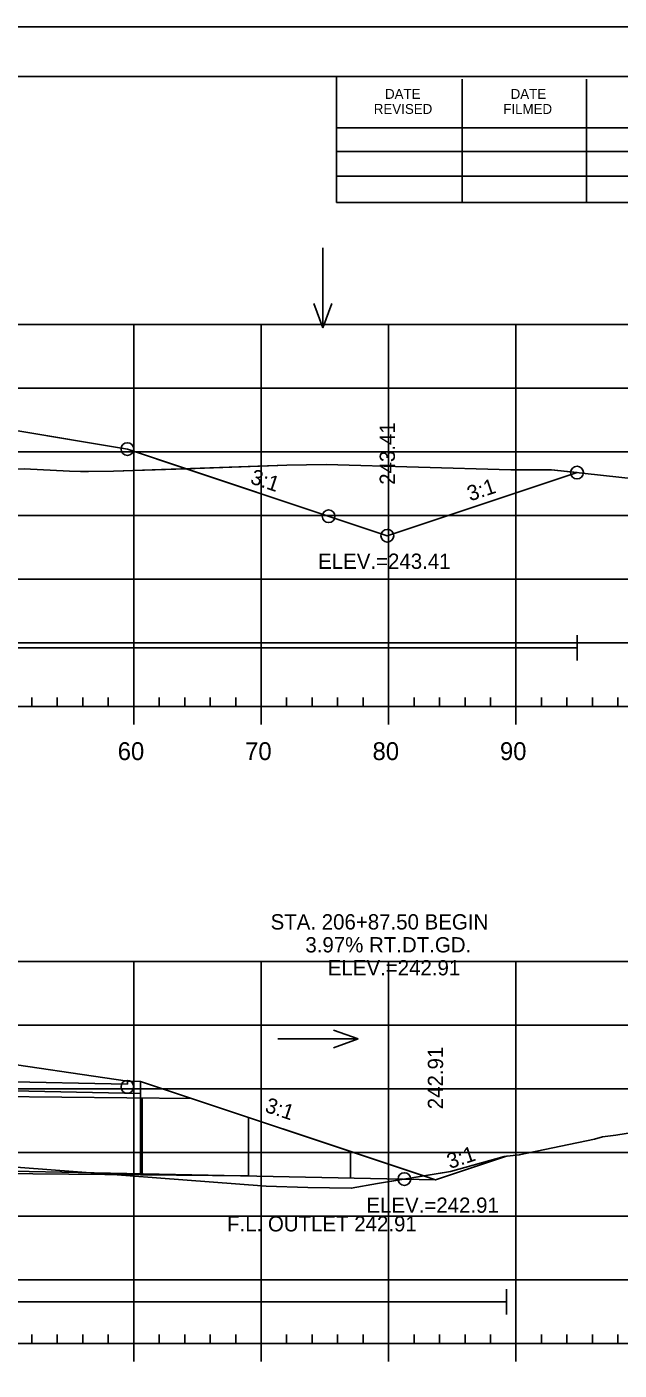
# Model space of a CAD drawing. Extents: x 1365647 to 1367999, y 387113 to 400173.
# Drawn here: x 1365945.7 to 1365992.2, y 390254 to 390359.5 of the extents above; entities that cross this region are included whole.
import ezdxf

# ---------------------------------------------------------------- set-up
doc = ezdxf.new("R2010")
doc.units = 0
for name, color, linetype in [('R_Axis', 7, 'Continuous'), ('R_Axis Annot', 7, 'Continuous'), ('R_Border', 7, 'Continuous'), ('R_Border Notes', 7, 'Continuous'), ('R_Contours', 7, 'Continuous'), ('R_Exist Surface', 7, 'Continuous'), ('R_Fin Surface', 7, 'Continuous'), ('R_Fin Surface Annot', 7, 'Continuous'), ('R_Grid', 7, 'Continuous'), ('R_No Plot', 7, 'Continuous'), ('R_Proposed Const Limits', 7, 'Continuous'), ('R_Water', 7, 'Continuous'), ('R_Water Annot', 7, 'Continuous')]:
    doc.layers.add(name, color=color, linetype=linetype)

msp = doc.modelspace()

# ---------------------------------------------------------------- linework, layer by layer
at = {"layer": 'R_Axis'}
for p, q in [((1365749.09, 390306.11), (1366039.09, 390306.11)), ((1365946.09, 390306.11), (1365946.09, 390306.81)), ((1365948.09, 390306.11), (1365948.09, 390306.81)), ((1365950.09, 390306.11), (1365950.09, 390306.81)), ((1365952.09, 390306.11), (1365952.09, 390306.81)), ((1365954.09, 390304.71), (1365954.09, 390306.11)), ((1365956.09, 390306.11), (1365956.09, 390306.81)), ((1365958.09, 390306.11), (1365958.09, 390306.81)), ((1365960.09, 390306.11), (1365960.09, 390306.81)), ((1365962.09, 390306.11), (1365962.09, 390306.81)), ((1365964.09, 390304.71), (1365964.09, 390306.11)), ((1365966.09, 390306.11), (1365966.09, 390306.81)), ((1365968.09, 390306.11), (1365968.09, 390306.81)), ((1365970.09, 390306.11), (1365970.09, 390306.81)), ((1365972.09, 390306.11), (1365972.09, 390306.81)), ((1365974.09, 390304.71), (1365974.09, 390306.11)), ((1365976.09, 390306.11), (1365976.09, 390306.81)), ((1365978.09, 390306.11), (1365978.09, 390306.81)), ((1365980.09, 390306.11), (1365980.09, 390306.81)), ((1365982.09, 390306.11), (1365982.09, 390306.81)), ((1365984.09, 390304.71), (1365984.09, 390306.11)), ((1365986.09, 390306.11), (1365986.09, 390306.81)), ((1365988.09, 390306.11), (1365988.09, 390306.81)), ((1365990.09, 390306.11), (1365990.09, 390306.81)), ((1365992.09, 390306.11), (1365992.09, 390306.81)), ((1365946.09, 390256.11), (1365946.09, 390256.81)), ((1365948.09, 390256.11), (1365948.09, 390256.81)), ((1365950.09, 390256.11), (1365950.09, 390256.81)), ((1365952.09, 390256.11), (1365952.09, 390256.81)), ((1365956.09, 390256.11), (1365956.09, 390256.81)), ((1365958.09, 390256.11), (1365958.09, 390256.81)), ((1365960.09, 390256.11), (1365960.09, 390256.81)), ((1365962.09, 390256.11), (1365962.09, 390256.81)), ((1365966.09, 390256.11), (1365966.09, 390256.81)), ((1365968.09, 390256.11), (1365968.09, 390256.81)), ((1365970.09, 390256.11), (1365970.09, 390256.81)), ((1365972.09, 390256.11), (1365972.09, 390256.81)), ((1365976.09, 390256.11), (1365976.09, 390256.81)), ((1365978.09, 390256.11), (1365978.09, 390256.81)), ((1365980.09, 390256.11), (1365980.09, 390256.81)), ((1365982.09, 390256.11), (1365982.09, 390256.81)), ((1365986.09, 390256.11), (1365986.09, 390256.81)), ((1365988.09, 390256.11), (1365988.09, 390256.81)), ((1365990.09, 390256.11), (1365990.09, 390256.81)), ((1365992.09, 390256.11), (1365992.09, 390256.81)), ((1365749.09, 390256.11), (1366039.09, 390256.11)), ((1365954.09, 390254.71), (1365954.09, 390256.11)), ((1365964.09, 390254.71), (1365964.09, 390256.11)), ((1365974.09, 390254.71), (1365974.09, 390256.11)), ((1365984.09, 390254.71), (1365984.09, 390256.11))]:
    msp.add_line(p, q, dxfattribs=at)
at = {"layer": 'R_Border'}
for p, q in [((1365736.09, 390355.57), (1366052.27, 390355.57)), ((1365970.01, 390345.69), (1365970.01, 390355.57)), ((1365979.87, 390345.69), (1365979.87, 390355.37)), ((1365989.63, 390345.69), (1365989.63, 390355.37)), ((1365970.01, 390351.55), (1366009.17, 390351.55)), ((1365970.01, 390349.69), (1366009.17, 390349.69)), ((1365970.01, 390345.69), (1365970.01, 390347.75)), ((1365970.01, 390347.75), (1366009.17, 390347.75)), ((1366052.27, 390345.69), (1365970.01, 390345.69))]:
    msp.add_line(p, q, dxfattribs=at)
at = {"layer": 'R_Contours'}
for p, q in [((1365958.19, 390324.78), (1365973.99, 390319.52)), ((1365973.99, 390319.52), (1365988.88, 390324.48)), ((1365977.78, 390268.97), (1365983.34, 390270.82)), ((1365976.86, 390269.27), (1365977.78, 390268.97))]:
    msp.add_line(p, q, dxfattribs=at)
for points in [[(1365914.67, 390328.98), (1365916.16, 390328.36), (1365917.51, 390327.7), (1365919.44, 390327.36), (1365926.24, 390325.77), (1365927.09, 390325.48), (1365931.27, 390324.74), (1365932.19, 390324.41), (1365933.15, 390323.85), (1365936.03, 390324.42), (1365936.12, 390324.42), (1365937.37, 390324.48), (1365941.37, 390324.66), (1365941.71, 390324.67), (1365942.84, 390324.68), (1365945.49, 390324.77), (1365949.05, 390324.6), (1365949.91, 390324.56), (1365950.54, 390324.55), (1365952.51, 390324.59), (1365958.19, 390324.78), (1365953.59, 390326.32), (1365940.72, 390328.46), (1365925.59, 390328.77)], [(1365958.19, 390324.78), (1365966.11, 390325.05), (1365969.18, 390325.1), (1365983.68, 390324.7), (1365986.87, 390324.7), (1365988.88, 390324.48), (1365973.99, 390319.52)], [(1365916.59, 390278.89), (1365917.74, 390273.8), (1365918.17, 390270.18), (1365918.93, 390270.11), (1365923.02, 390270.12), (1365941.91, 390270.07), (1365945.21, 390269.93), (1365964.47, 390268.47), (1365967.76, 390268.35), (1365971.16, 390268.3), (1365973.23, 390268.67), (1365976.86, 390269.27), (1365954.61, 390276.69), (1365953.6, 390276.71), (1365942.2, 390278.38), (1365925.59, 390278.71)], [(1365976.86, 390269.27), (1365978.96, 390269.62), (1365983.16, 390270.8), (1365983.34, 390270.82), (1365977.78, 390268.97)]]:
    msp.add_lwpolyline(points, close=True, dxfattribs=at)
for points in [[(1365988.88, 390324.48), (1365986.87, 390324.7), (1365983.68, 390324.7), (1365969.18, 390325.1), (1365966.11, 390325.05), (1365958.19, 390324.78)], [(1365983.34, 390270.82), (1365983.16, 390270.8), (1365978.96, 390269.62), (1365976.86, 390269.27)]]:
    msp.add_lwpolyline(points, dxfattribs=at)
at = {"layer": 'R_Exist Surface'}
for points in [[(1365945.49, 390324.77), (1365949.05, 390324.6), (1365949.91, 390324.56), (1365950.54, 390324.55), (1365952.51, 390324.59), (1365966.11, 390325.05), (1365969.18, 390325.1), (1365983.68, 390324.7), (1365986.87, 390324.7), (1366001.3, 390323.13), (1366002.39, 390323.03), (1366004.69, 390322.86), (1366006.51, 390322.76), (1366007.75, 390322.7), (1366009.69, 390322.62), (1366010.61, 390322.5), (1366011.61, 390322.38), (1366013.97, 390322.23), (1366020.11, 390321.71), (1366026.24, 390321.27), (1366036.45, 390320.95), (1366039.09, 390320.96)], [(1365945.21, 390269.93), (1365964.47, 390268.47), (1365967.76, 390268.35), (1365971.16, 390268.3), (1365973.23, 390268.67), (1365978.96, 390269.62), (1365983.16, 390270.8), (1365984.35, 390270.92), (1365990.26, 390272.16), (1365990.87, 390272.33), (1365991.93, 390272.46), (1365999.91, 390273.74), (1366005.98, 390274.35), (1366006.92, 390274.48), (1366007.67, 390274.57), (1366008.06, 390274.6), (1366008.68, 390274.66), (1366009.73, 390274.71), (1366019.13, 390274.98), (1366020.11, 390274.96), (1366039.09, 390275.02)]]:
    msp.add_lwpolyline(points, dxfattribs=at)
at = {"layer": 'R_Fin Surface'}
for points in [[(1365805.56, 390325.26), (1365818.49, 390320.95), (1365834.59, 390326.32), (1365847.47, 390328.46), (1365856.59, 390329.98), (1365862.59, 390330.22), (1365864.59, 390330.26), (1365894.09, 390330.85), (1365923.59, 390330.26), (1365925.59, 390330.22), (1365931.59, 390329.98), (1365940.72, 390328.46), (1365953.59, 390326.32), (1365973.99, 390319.52), (1365988.88, 390324.48)], [(1365831.35, 390325.24), (1365834.59, 390326.32), (1365852.3, 390329.27), (1365856.59, 390329.98), (1365862.59, 390330.22), (1365864.59, 390330.26), (1365894.09, 390330.85), (1365923.59, 390330.26), (1365925.59, 390330.22), (1365931.59, 390329.98), (1365935.89, 390329.27), (1365953.59, 390326.32), (1365958.19, 390324.78)], [(1365799.71, 390274.84), (1365812.19, 390270.68), (1365833.57, 390277.81), (1365834.57, 390277.8), (1365839.1, 390278.24), (1365856.59, 390279.93), (1365862.59, 390280.17), (1365864.59, 390280.21), (1365894.09, 390280.8), (1365923.59, 390280.21), (1365925.59, 390280.17), (1365931.59, 390279.93), (1365942.2, 390278.38), (1365953.6, 390276.71), (1365954.61, 390276.69), (1365977.78, 390268.97), (1365983.34, 390270.82)]]:
    msp.add_lwpolyline(points, dxfattribs=at)
at = {"layer": 'R_Grid'}
for p, q in [((1365749.09, 390336.11), (1366039.09, 390336.11)), ((1365954.09, 390306.11), (1365954.09, 390336.11)), ((1365964.09, 390306.11), (1365964.09, 390336.11)), ((1365974.09, 390306.11), (1365974.09, 390336.11)), ((1365984.09, 390306.11), (1365984.09, 390336.11)), ((1365749.09, 390331.11), (1366039.09, 390331.11)), ((1365749.09, 390326.11), (1366039.09, 390326.11)), ((1365749.09, 390321.11), (1366039.09, 390321.11)), ((1365749.09, 390316.11), (1366039.09, 390316.11)), ((1365749.09, 390311.11), (1366039.09, 390311.11)), ((1365749.09, 390306.11), (1366039.09, 390306.11)), ((1365749.09, 390286.11), (1366039.09, 390286.11)), ((1365954.09, 390256.11), (1365954.09, 390286.11)), ((1365964.09, 390256.11), (1365964.09, 390286.11)), ((1365974.09, 390256.11), (1365974.09, 390286.11)), ((1365984.09, 390256.11), (1365984.09, 390286.11)), ((1365749.09, 390281.11), (1366039.09, 390281.11)), ((1365749.09, 390276.11), (1366039.09, 390276.11)), ((1365749.09, 390271.11), (1366039.09, 390271.11)), ((1365749.09, 390266.11), (1366039.09, 390266.11)), ((1365749.09, 390261.11), (1366039.09, 390261.11)), ((1365749.09, 390256.11), (1366039.09, 390256.11))]:
    msp.add_line(p, q, dxfattribs=at)
at = {"layer": 'R_No Plot'}
msp.add_line((1365723.69, 390359.47), (1366057.03, 390359.47), dxfattribs=at)
msp.add_lwpolyline([(1365723.69, 390359.47), (1366057.03, 390359.47), (1366057.03, 390146.13), (1365723.69, 390146.13)], close=True, dxfattribs=at)
for centre in [(1365953.59, 390326.32), (1365953.59, 390326.32), (1365953.59, 390326.32), (1365953.59, 390326.32), (1365953.59, 390326.32), (1365988.88, 390324.48), (1365988.88, 390324.48), (1365969.38, 390321.05), (1365969.38, 390321.05), (1365973.99, 390319.52), (1365973.99, 390319.52), (1365953.59, 390276.26), (1365953.59, 390276.26), (1365953.59, 390276.26), (1365953.59, 390276.26), (1365953.59, 390276.26), (1365975.33, 390269.02), (1365975.33, 390269.02)]:
    msp.add_circle(centre, 0.5, dxfattribs=at)
at = {"layer": 'R_Proposed Const Limits'}
for points in [[(1365973.99, 390319.52), (1365988.88, 390324.48)], [(1365954.61, 390276.69), (1365977.78, 390268.97)], [(1365977.78, 390268.97), (1365983.34, 390270.82)]]:
    msp.add_lwpolyline(points, dxfattribs=at)
at = {"layer": 'R_Water'}
for p, q in [((1365988.88, 390309.72), (1365988.88, 390311.72)), ((1365881.79, 390310.72), (1365988.88, 390310.72)), ((1365829.95, 390276.6), (1365958.65, 390275.34)), ((1365953.6, 390276.46), (1365918.2, 390277.18)), ((1365953.6, 390276.71), (1365953.6, 390276.46)), ((1365954.61, 390276.69), (1365953.6, 390276.71)), ((1365954.61, 390276.69), (1365954.61, 390269.44)), ((1365954.61, 390275.73), (1365918.2, 390276.48)), ((1365954.75, 390275.38), (1365954.75, 390269.41)), ((1365963.09, 390273.86), (1365963.09, 390269.24)), ((1365823.45, 390270.63), (1365963.09, 390269.27)), ((1365977.78, 390268.97), (1365918.17, 390270.18)), ((1365971.11, 390271.19), (1365971.11, 390269.1)), ((1365983.34, 390258.39), (1365983.34, 390260.39)), ((1365881.8, 390259.39), (1365983.34, 390259.39))]:
    msp.add_line(p, q, dxfattribs=at)
at = {"layer": 'R_Water Annot'}
for p, q in [((1365968.93, 390342.12), (1365968.93, 390335.84)), ((1365968.93, 390335.84), (1365968.23, 390337.76)), ((1365968.93, 390335.84), (1365969.63, 390337.76)), ((1365971.69, 390280.02), (1365969.77, 390280.72)), ((1365965.41, 390280.02), (1365971.69, 390280.02)), ((1365971.69, 390280.02), (1365969.77, 390279.32))]:
    msp.add_line(p, q, dxfattribs=at)

# ---------------------------------------------------------------- texts
at = {"layer": 'R_Axis Annot'}
for s, p in [('60', (1365952.83, 390301.91)), ('70', (1365962.83, 390301.91)), ('80', (1365972.83, 390301.91)), ('90', (1365982.83, 390301.91))]:
    msp.add_text(s, height=1.4, dxfattribs=at).set_placement(p)
at = {"layer": 'R_Border'}
for s, p in [('DATE', (1365973.81, 390353.81)), ('DATE', (1365983.67, 390353.81)), ('REVISED', (1365972.93, 390352.63)), ('FILMED', (1365983.09, 390352.63))]:
    msp.add_text(s, height=0.782, rotation=360, dxfattribs=at).set_placement(p)
at = {"layer": 'R_Border Notes'}
for s, p in [('ELEV.=243.41', (1365968.56, 390316.92)), ('ELEV.=242.91', (1365972.35, 390266.37))]:
    msp.add_text(s, height=1.2, dxfattribs=at).set_placement(p)
at = {"layer": 'R_Fin Surface Annot'}
for s, rotation, p in [('243.41', 90, (1365974.59, 390323.52)), ('3:1', 341.5651, (1365963.16, 390323.65)), ('3:1', 18.4349, (1365980.49, 390322.21)), ('242.91', 90, (1365978.37, 390274.5)), ('3:1', 341.5651, (1365964.31, 390274.32)), ('3:1', 18.4349, (1365978.9, 390269.8))]:
    msp.add_text(s, height=1.2, rotation=rotation, dxfattribs=at).set_placement(p)
at = {"layer": 'R_Water'}
for s, p in [('STA. 206+87.50 BEGIN', (1365964.83, 390288.61)), ('3.97% RT.DT.GD.', (1365967.56, 390286.81)), ('ELEV.=242.91', (1365969.32, 390285.01)), ('F.L. OUTLET 242.91', (1365961.41, 390264.91))]:
    msp.add_text(s, height=1.2, dxfattribs=at).set_placement(p)

doc.saveas('drawing.dxf')
